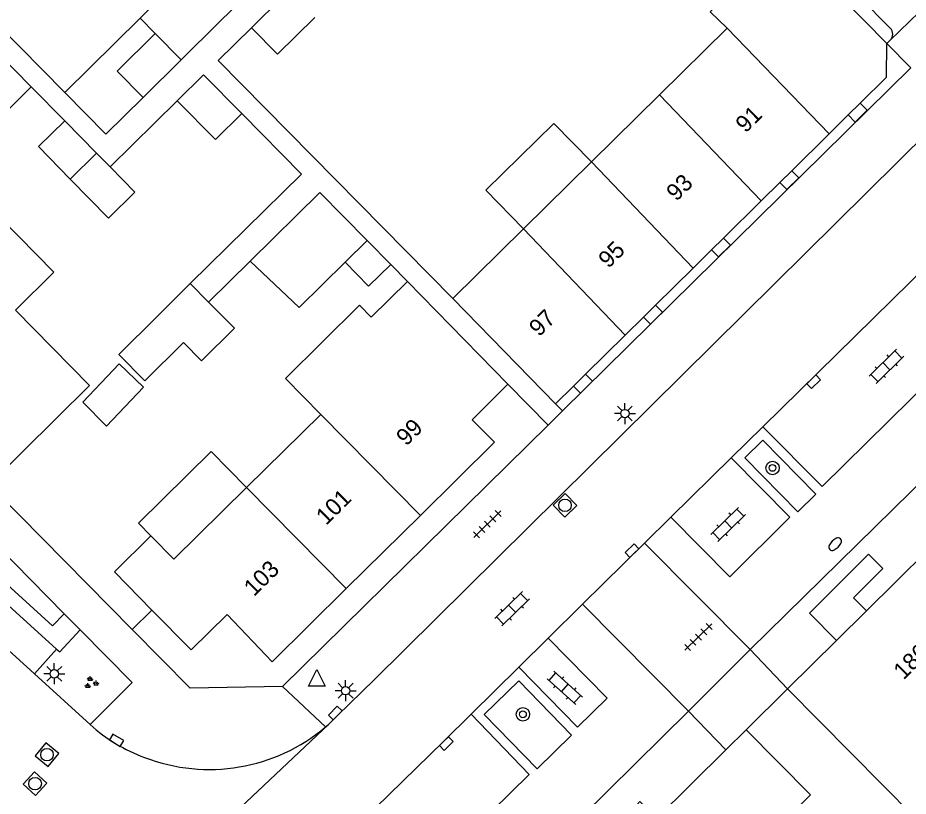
# Model space of a CAD drawing. Extents: x 128000 to 131008, y 398996 to 402500.
# Drawn here: x 129596.3 to 129649.3, y 399173.1 to 399219.4 of the extents above; entities that cross this region are included whole.
import ezdxf

# ---------------------------------------------------------------- set-up
doc = ezdxf.new("R2010")
doc.units = 0
for name, color, linetype in [('gg-afsc-erfafscheiding', 7, 'Continuous'), ('gg-afsc-muur', 7, 'Continuous'), ('gg-anno-huisnummerreeks BGT', 7, 'Continuous'), ('gg-bbg-gedigitaliseerde bebouwing', 7, 'Continuous'), ('gg-bbg-gedigitaliseerde bijgebouw', 7, 'Continuous'), ('gg-bbg-hoofdgebouw', 7, 'Continuous'), ('gg-bbg-luifel en loopbrug', 7, 'Continuous'), ('gg-bbg-onder overbouw', 7, 'Continuous'), ('gg-bbg-pand overbouw', 7, 'Continuous'), ('gg-bbg-toegangstrap', 7, 'Continuous'), ('gg-bbg-tussenscheiding', 7, 'Continuous'), ('gg-knt-verharding', 7, 'Continuous'), ('gg-knt-verharding nz', 7, 'Continuous'), ('gt-grn-vlakafsluiter', 7, 'Continuous'), ('gt-grn-weggrens', 7, 'Continuous'), ('gt-symb-boom', 7, 'Continuous'), ('gt-symb-brandkraan', 7, 'Continuous'), ('gt-symb-groenvak', 7, 'Continuous'), ('gt-symb-klinker verharding', 7, 'Continuous'), ('gt-symb-kolk', 7, 'Continuous'), ('gt-symb-lichtmast', 7, 'Continuous'), ('gt-symb-rioolschacht', 7, 'Continuous'), ('gt-symb-tegel verharding', 7, 'Continuous'), ('gt-symb-waterafsluiter', 7, 'Continuous')]:
    doc.layers.add(name, color=color, linetype=linetype)

# ---------------------------------------------------------------- blocks, each defined once
blk = doc.blocks.new('gt0-TEG1')
at = {"layer": 'gt-symb-tegel verharding'}
for p, q in [((-1.125, 0), (1.125, 0)), ((-0.9, -0.25), (-0.9, 0.25)), ((-0.45, -0.25), (-0.45, 0.25)), ((0, -0.25), (0, 0.25)), ((0.45, -0.25), (0.45, 0.25)), ((0.9, -0.25), (0.9, 0.25))]:
    blk.add_line(p, q, dxfattribs=at)
blk = doc.blocks.new('gt0-RS')
at = {"layer": 'gt-symb-rioolschacht'}
blk.add_lwpolyline([(-0.5, -0.5), (0.5, -0.5), (0.5, 0.5), (-0.5, 0.5)], close=True, dxfattribs=at)
blk.add_circle((0, 0), 0.375, dxfattribs=at)
blk = doc.blocks.new('gt0-KL1')
at = {"layer": 'gt-symb-klinker verharding'}
for p, q in [((-1.15, 0.3), (1.15, 0.3)), ((-1, -0.3), (-1, 0.3)), ((-0.5, 0.3), (-0.5, 0.45)), ((0, -0.3), (0, 0.3)), ((0.5, 0.3), (0.5, 0.45)), ((1, -0.3), (1, 0.3)), ((-1.15, -0.3), (1.15, -0.3)), ((-0.5, -0.45), (-0.5, -0.3)), ((0.5, -0.45), (0.5, -0.3))]:
    blk.add_line(p, q, dxfattribs=at)
blk = doc.blocks.new('gt0-BR')
at = {"layer": 'gt-symb-brandkraan'}
for centre, radius, start, end in [((-0.244, 0), 0.206, 107.5669, 252.4331), ((0.599, -2.664), 3, 106.892, 107.5669), ((0, -0.691), 0.938, 73.108, 106.892), ((-0.599, -2.664), 3, 72.4331, 73.108), ((0.244, 0), 0.206, 287.567, 72.4331), ((0.599, 2.664), 3, 252.4331, 253.108), ((0, 0.691), 0.938, 253.108, 286.8921), ((-0.599, 2.664), 3, 286.8921, 287.567)]:
    blk.add_arc(centre, radius, start, end, dxfattribs=at)
blk = doc.blocks.new('gt0-BOOM')
at = {"layer": 'gt-symb-boom'}
for radius in [0.4, 0.2]:
    blk.add_circle((0, 0), radius, dxfattribs=at)
blk = doc.blocks.new('gt0-LMAST')
at = {"layer": 'gt-symb-lichtmast'}
for p, q in [((-0.005, 0.246), (-0.005, 0.621)), ((-0.182, 0.173), (-0.447, 0.438)), ((0.172, 0.173), (0.437, 0.438)), ((-0.255, -0.004), (-0.63, -0.004)), ((-0.182, -0.181), (-0.447, -0.446)), ((-0.005, -0.254), (-0.005, -0.629)), ((0.437, -0.446), (0.172, -0.181)), ((0.245, -0.004), (0.62, -0.004))]:
    blk.add_line(p, q, dxfattribs=at)
blk.add_circle((-0.005, -0.004), 0.25, dxfattribs=at)
blk = doc.blocks.new('gt0-KOLK')
at = {"layer": 'gt-symb-kolk'}
blk.add_lwpolyline([(0, 0), (0.375, 0), (0.375, 0.4), (-0.375, 0.4), (-0.375, 0), (0, 0)], dxfattribs=at)
blk = doc.blocks.new('gt0-WAFSL')
at = {"layer": 'gt-symb-waterafsluiter'}
for p, q in [((-0.5, -0.333), (0, 0.667)), ((0, 0.667), (0.5, -0.333)), ((0.5, -0.333), (-0.5, -0.333))]:
    blk.add_line(p, q, dxfattribs=at)
blk = doc.blocks.new('gt0-GRVAK')
at = {"layer": 'gt-symb-groenvak'}
for p, q in [((-0.11, 0.189), (-0.228, 0.24)), ((-0.182, 0.153), (0.088, 0.153)), ((-0.091, 0.211), (-0.156, 0.322)), ((-0.047, 0.214), (-0.047, 0.393)), ((-0.004, 0.211), (0.061, 0.322)), ((0.015, 0.189), (0.133, 0.24)), ((0.262, -0.052), (0.197, 0.059)), ((0.305, -0.049), (0.305, 0.13)), ((0.349, -0.052), (0.414, 0.059)), ((-0.245, -0.228), (-0.363, -0.177)), ((-0.318, -0.264), (-0.047, -0.264)), ((-0.226, -0.206), (-0.291, -0.095)), ((-0.183, -0.203), (-0.183, -0.024)), ((-0.139, -0.206), (-0.074, -0.095)), ((-0.12, -0.228), (-0.002, -0.177)), ((0.243, -0.074), (0.125, -0.023)), ((0.17, -0.11), (0.441, -0.11)), ((0.368, -0.074), (0.486, -0.023))]:
    blk.add_line(p, q, dxfattribs=at)

msp = doc.modelspace()

# ---------------------------------------------------------------- linework, layer by layer
at = {"layer": 'gg-afsc-erfafscheiding'}
for p, q in [((129590.564, 399223.581), (129599.063, 399214.982)), ((129597.07, 399215.32), (129599.077, 399213.282)), ((129605.77, 399214.48), (129601.773, 399210.543)), ((129607.63, 399202.497), (129610.114, 399204.943)), ((129618.476, 399204.748), (129619.479, 399203.73))]:
    msp.add_line(p, q, dxfattribs=at)
for points in [[(129622.17, 399202.71), (129608.206, 399216.887), (129610.18, 399218.83)], [(129606.54, 399203.6), (129613.158, 399210.118), (129609.61, 399213.72)]]:
    msp.add_lwpolyline(points, dxfattribs=at)
at = {"layer": 'gg-afsc-muur'}
for p, q in [((129594.57, 399191.64), (129603.083, 399183.013)), ((129603.083, 399183.013), (129604.261, 399184.175))]:
    msp.add_line(p, q, dxfattribs=at)
at = {"layer": 'gg-bbg-gedigitaliseerde bebouwing'}
for p, q in [((129638.5, 399218.8), (129634.477, 399214.836)), ((129634.477, 399214.836), (129630.43, 399210.849)), ((129630.43, 399210.849), (129626.382, 399206.861)), ((129626.382, 399206.861), (129622.17, 399202.71)), ((129625.44, 399197.62), (129619.479, 399203.73)), ((129622.17, 399202.71), (129628.29, 399196.45)), ((129609.89, 399191.465), (129614.311, 399195.82))]:
    msp.add_line(p, q, dxfattribs=at)
for points in [[(129641.89, 399224.11), (129637.49, 399219.77), (129638.5, 399218.8)], [(129594.207, 399208.552), (129598.419, 399204.276), (129596.127, 399202.018)], [(129619.479, 399203.73), (129617.319, 399201.599), (129616.616, 399202.31), (129612.204, 399197.955), (129614.311, 399195.82)], [(129594.57, 399191.64), (129600.55, 399197.54), (129596.127, 399202.018)], [(129604.2, 399188.59), (129605.56, 399187.2), (129609.89, 399191.465)]]:
    msp.add_lwpolyline(points, dxfattribs=at)
at = {"layer": 'gg-bbg-gedigitaliseerde bijgebouw'}
for p, q in [((129610.262, 399221.132), (129608.26, 399219.16)), ((129612.395, 399221.01), (129610.18, 399218.83)), ((129603.557, 399219.407), (129604.455, 399218.495)), ((129605.995, 399216.92), (129608.26, 399219.16)), ((129597.07, 399215.32), (129594.83, 399217.58)), ((129603.73, 399214.68), (129605.995, 399216.92)), ((129600.96, 399211.37), (129599.39, 399209.82)), ((129600.96, 399211.37), (129601.773, 399210.543)), ((129604.59, 399201.67), (129606.54, 399203.6)), ((129606.54, 399203.6), (129607.63, 399202.497))]:
    msp.add_line(p, q, dxfattribs=at)
for points in [[(129608.697, 399222.72), (129607.822, 399223.608), (129603.557, 399219.407)], [(129610.18, 399218.83), (129611.73, 399217.25), (129613.955, 399219.43)], [(129604.455, 399218.495), (129602.18, 399216.25), (129603.73, 399214.68)], [(129593.242, 399216.018), (129595.5, 399213.74), (129597.07, 399215.32)], [(129605.77, 399214.48), (129607.33, 399216.02), (129609.61, 399213.72)], [(129609.61, 399213.72), (129608.05, 399212.18), (129605.77, 399214.48)], [(129599.39, 399209.82), (129601.67, 399207.5), (129603.24, 399209.05), (129601.773, 399210.543)], [(129607.63, 399202.497), (129609.166, 399200.943), (129607.214, 399199.014), (129606.14, 399200.1)], [(129604.59, 399201.67), (129602.29, 399199.39), (129603.83, 399197.82), (129606.14, 399200.1)], [(129600.15, 399196.551), (129601.55, 399195.122), (129603.754, 399197.446), (129602.303, 399198.821), (129600.15, 399196.551)]]:
    msp.add_lwpolyline(points, dxfattribs=at)
at = {"layer": 'gg-bbg-hoofdgebouw'}
for p, q in [((129645.715, 399213.637), (129646.427, 399214.339)), ((129644.577, 399212.514), (129645.715, 399213.637)), ((129642.35, 399210.317), (129644.577, 399212.514)), ((129641.638, 399209.615), (129642.35, 399210.317)), ((129640.528, 399208.52), (129641.638, 399209.615)), ((129638.286, 399206.309), (129640.528, 399208.52)), ((129637.574, 399205.607), (129638.286, 399206.309)), ((129636.482, 399204.53), (129637.574, 399205.607)), ((129634.238, 399202.317), (129636.482, 399204.53)), ((129633.526, 399201.615), (129634.238, 399202.317)), ((129632.437, 399200.54), (129633.526, 399201.615)), ((129630.073, 399198.208), (129632.437, 399200.54)), ((129629.361, 399197.506), (129630.073, 399198.208)), ((129628.29, 399196.45), (129629.361, 399197.506)), ((129620.244, 399189.81), (129615.827, 399185.451)), ((129650.476, 399187.764), (129648.551, 399185.861)), ((129648.551, 399185.861), (129646.794, 399184.123)), ((129646.794, 399184.123), (129645.022, 399182.37)), ((129645.022, 399182.37), (129642.1, 399179.48)), ((129639.63, 399177.04), (129638.428, 399175.852))]:
    msp.add_line(p, q, dxfattribs=at)
for points in [[(129646.427, 399214.339), (129648, 399215.89), (129648.02, 399217.9)], [(129625.44, 399197.62), (129623.32, 399195.49), (129624.66, 399194.17), (129620.244, 399189.81)], [(129604.261, 399184.175), (129602.03, 399186.45), (129604.2, 399188.59)], [(129615.827, 399185.451), (129611.41, 399181.09), (129608.73, 399183.92), (129606.59, 399181.8), (129604.261, 399184.175)], [(129638.428, 399175.852), (129634.3, 399171.77), (129633.31, 399172.78), (129633.139, 399172.611)]]:
    msp.add_lwpolyline(points, dxfattribs=at)
at = {"layer": 'gg-bbg-luifel en loopbrug'}
for p, q in [((129603.557, 399219.407), (129599.063, 399214.982)), ((129599.077, 399213.282), (129600.96, 399211.37)), ((129615.763, 399204.879), (129617.076, 399206.17)), ((129617.076, 399206.17), (129618.476, 399204.748))]:
    msp.add_line(p, q, dxfattribs=at)
for points in [[(129599.063, 399214.982), (129601.515, 399212.5), (129603.73, 399214.68)], [(129645.715, 399213.637), (129646.131, 399213.215), (129646.843, 399213.917), (129646.427, 399214.339)], [(129599.39, 399209.82), (129597.507, 399211.758), (129599.077, 399213.282)], [(129630.43, 399210.849), (129628.19, 399213.134), (129624.132, 399209.156), (129626.382, 399206.861)], [(129641.638, 399209.615), (129642.053, 399209.194), (129642.765, 399209.896), (129642.35, 399210.317)], [(129610.114, 399204.943), (129614.261, 399209.028), (129617.076, 399206.17)], [(129637.574, 399205.607), (129637.989, 399205.187), (129638.701, 399205.889), (129638.286, 399206.309)], [(129610.114, 399204.943), (129613.023, 399202.185), (129615.763, 399204.879)], [(129615.763, 399204.879), (129617.162, 399203.456), (129618.476, 399204.748)], [(129633.526, 399201.615), (129633.94, 399201.195), (129634.652, 399201.897), (129634.238, 399202.317)], [(129629.361, 399197.506), (129629.773, 399197.088), (129630.485, 399197.79), (129630.073, 399198.208)], [(129609.89, 399191.465), (129607.79, 399193.607), (129603.451, 399189.354), (129604.2, 399188.59)]]:
    msp.add_lwpolyline(points, dxfattribs=at)
at = {"layer": 'gg-bbg-onder overbouw'}
for p, q in [((129648.02, 399217.9), (129641.89, 399224.11)), ((129650.08, 399171.43), (129642.1, 399179.48))]:
    msp.add_line(p, q, dxfattribs=at)
msp.add_lwpolyline([(129639.63, 399177.04), (129643.46, 399173.18), (129642.26, 399171.99), (129646.44, 399167.76)], dxfattribs=at)
at = {"layer": 'gg-bbg-pand overbouw'}
for p, q in [((129648.222, 399218.097), (129652.7, 399222.45)), ((129648.02, 399217.9), (129648.222, 399218.097)), ((129639.63, 399177.04), (129642.1, 399179.48))]:
    msp.add_line(p, q, dxfattribs=at)
at = {"layer": 'gg-bbg-toegangstrap'}
msp.add_lwpolyline([(129645.022, 399182.37), (129643.411, 399183.999), (129646.92, 399187.5), (129647.781, 399186.65), (129646.031, 399184.895), (129646.794, 399184.123)], dxfattribs=at)
at = {"layer": 'gg-bbg-tussenscheiding'}
for p, q in [((129644.577, 399212.514), (129638.5, 399218.8)), ((129605.995, 399216.92), (129604.455, 399218.495)), ((129640.528, 399208.52), (129634.477, 399214.836)), ((129636.482, 399204.53), (129630.43, 399210.849)), ((129632.437, 399200.54), (129626.382, 399206.861)), ((129620.244, 399189.81), (129614.311, 399195.82)), ((129615.827, 399185.451), (129609.89, 399191.465))]:
    msp.add_line(p, q, dxfattribs=at)
at = {"layer": 'gg-knt-verharding'}
for p, q in [((129642.445, 399224.657), (129648.22, 399218.8)), ((129649.45, 399216.45), (129628.704, 399196.031)), ((129651.823, 399213.978), (129617.483, 399180.02)), ((129670.9, 399212.31), (129639.87, 399181.82)), ((129625.44, 399197.62), (129627.844, 399195.185)), ((129628.29, 399196.45), (129628.704, 399196.031)), ((129627.844, 399195.185), (129612.03, 399179.62)), ((129638.755, 399193.23), (129640.638, 399195.078)), ((129585.519, 399193.697), (129598.577, 399181.855)), ((129599.026, 399183.96), (129591.495, 399191.56)), ((129633.586, 399188.161), (129635.163, 399189.707)), ((129629.894, 399184.523), (129633.586, 399188.161)), ((129627.855, 399182.512), (129629.894, 399184.523)), ((129597.268, 399180.383), (129598.577, 399181.855)), ((129639.87, 399181.82), (129642.1, 399179.48)), ((129600.586, 399177.361), (129597.268, 399180.383)), ((129623.261, 399177.975), (129626.109, 399180.774)), ((129636.21, 399178.15), (129608.41, 399150.86)), ((129638.428, 399175.852), (129636.21, 399178.15)), ((129614.594, 399177.219), (129614.772, 399177.368))]:
    msp.add_line(p, q, dxfattribs=at)
for points in [[(129640.638, 399195.078), (129644.162, 399191.535), (129654.724, 399201.921), (129651.22, 399205.488)], [(129642.717, 399190.013), (129639.564, 399193.237), (129640.636, 399194.281), (129643.795, 399191.07), (129642.717, 399190.013)], [(129635.163, 399189.707), (129638.66, 399186.152), (129642.236, 399189.696), (129638.755, 399193.23)], [(129591.495, 399191.56), (129590.459, 399190.404), (129598.346, 399183.242), (129599.026, 399183.96)], [(129598.577, 399181.855), (129598.779, 399181.681), (129599.979, 399183.004)], [(129599.979, 399183.004), (129603.085, 399179.871), (129600.586, 399177.361)], [(129612.03, 399179.62), (129606.53, 399179.52), (129603.083, 399183.013)], [(129626.109, 399180.774), (129629.595, 399177.201), (129631.371, 399178.943), (129627.855, 399182.512)], [(129614.772, 399177.368), (129614.939, 399177.522), (129615.315, 399177.908), (129617.483, 399180.02)], [(129627.204, 399174.728), (129624.044, 399177.953), (129626.097, 399179.966), (129629.244, 399176.725), (129627.204, 399174.728)], [(129614.298, 399169.206), (129617.793, 399165.622), (129626.725, 399174.387), (129623.261, 399177.975)]]:
    msp.add_lwpolyline(points, dxfattribs=at)
for centre, radius, start, end in [((129647.867, 399218.447), 0.499, 315.3278, 44.9982), ((129607.166, 399184.592), 9.777, 227.6994, 249.9989), ((129607.672, 399185.435), 10.744, 249.0031, 310.1147)]:
    msp.add_arc(centre, radius, start, end, dxfattribs=at)
at = {"layer": 'gg-knt-verharding nz'}
for p, q in [((129640.638, 399195.078), (129651.22, 399205.488)), ((129635.163, 399189.707), (129638.755, 399193.23)), ((129584.163, 399192.229), (129597.268, 399180.383)), ((129626.109, 399180.774), (129627.855, 399182.512))]:
    msp.add_line(p, q, dxfattribs=at)
msp.add_lwpolyline([(129614.298, 399169.206), (129621.647, 399176.375), (129623.261, 399177.975)], dxfattribs=at)
at = {"layer": 'gt-grn-vlakafsluiter'}
msp.add_line((129648.02, 399217.9), (129649.45, 399216.45), dxfattribs=at)
at = {"layer": 'gt-grn-weggrens'}
for p, q in [((129627.844, 399195.185), (129628.704, 399196.031)), ((129633.586, 399188.161), (129639.87, 399181.82)), ((129636.21, 399178.15), (129629.894, 399184.523)), ((129599.026, 399183.96), (129599.979, 399183.004)), ((129639.87, 399181.82), (129636.21, 399178.15)), ((129614.594, 399177.219), (129612.03, 399179.62))]:
    msp.add_line(p, q, dxfattribs=at)
msp.add_lwpolyline([(129614.772, 399177.368), (129608.484, 399171.435), (129603.561, 399166.838)], dxfattribs=at)

# ---------------------------------------------------------------- block references
at = {"layer": 'gt-symb-boom'}
for p in [(129641.208, 399192.632), (129626.348, 399177.973)]:
    msp.add_blockref('gt0-BOOM', p, dxfattribs=at)
at = {"layer": 'gt-symb-brandkraan', "rotation": 44.635579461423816}
msp.add_blockref('gt0-BR', (129644.935, 399188.099), dxfattribs=at)
at = {"layer": 'gt-symb-groenvak'}
msp.add_blockref('gt0-GRVAK', (129600.624, 399179.846), dxfattribs=at)
at = {"layer": 'gt-symb-klinker verharding'}
for p, rotation in [((129647.985, 399198.684), 44.432733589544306), ((129638.571, 399189.269), 44.43273359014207), ((129625.701, 399184.256), 44.432733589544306), ((129628.843, 399179.541), -42.16188122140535)]:
    msp.add_blockref('gt0-KL1', p, dxfattribs=dict(at, rotation=rotation))
at = {"layer": 'gt-symb-kolk'}
for p, rotation in [((129643.51, 399197.905), -135.44539991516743), ((129632.977, 399187.564), 43.86557836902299), ((129615.315, 399177.908), 45.72932696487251), ((129602.048, 399176.262), -31.59249156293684), ((129621.647, 399176.375), -135.72932696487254)]:
    msp.add_blockref('gt0-KOLK', p, dxfattribs=dict(at, rotation=rotation))
at = {"layer": 'gt-symb-lichtmast'}
for p in [(129632.422, 399195.874), (129598.448, 399180.386), (129615.794, 399179.382)]:
    msp.add_blockref('gt0-LMAST', p, dxfattribs=at)
at = {"layer": 'gt-symb-rioolschacht'}
for p, rotation in [((129628.85, 399190.409), 44.43273359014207), ((129598.009, 399175.57), 140.1136996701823), ((129597.298, 399173.844), 137.8381187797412)]:
    msp.add_blockref('gt0-RS', p, dxfattribs=dict(at, rotation=rotation))
at = {"layer": 'gt-symb-tegel verharding', "rotation": 44.635579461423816}
for p in [(129624.228, 399189.292), (129636.794, 399182.572)]:
    msp.add_blockref('gt0-TEG1', p, dxfattribs=at)
at = {"layer": 'gt-symb-waterafsluiter'}
msp.add_blockref('gt0-WAFSL', (129614.07, 399179.976), dxfattribs=at)

# ---------------------------------------------------------------- texts
at = {"layer": 'gg-anno-huisnummerreeks BGT'}
for s, rotation, p in [('91', 44.6, (129639.605, 399212.525)), ('93', 44.6, (129635.481, 399208.458)), ('95', 44.6, (129631.436, 399204.468)), ('97', 44.6, (129627.311, 399200.4)), ('99', 44.6, (129619.401, 399193.896)), ('101', 44.6, (129614.626, 399189.184)), ('103', 44.6, (129610.329, 399184.943)), ('186-206', 44.7, (129649.008, 399179.983))]:
    msp.add_text(s, height=1, rotation=rotation, dxfattribs=at).set_placement(p)

doc.saveas('drawing.dxf')
